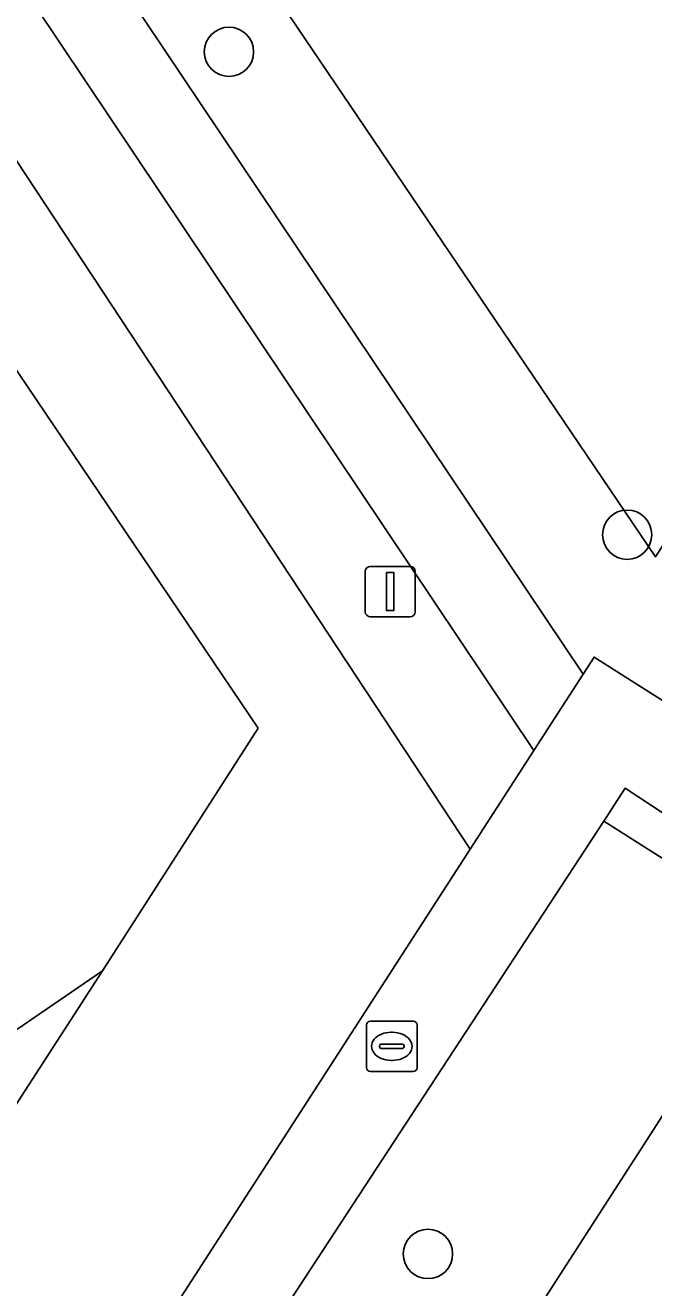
# Model space of a CAD drawing. Extents: x 158793 to 159888, y 384317 to 385256.
# Drawn here: x 158908.93 to 158921.4, y 384684.03 to 384709.07 of the extents above; entities that cross this region are included whole.
import ezdxf

# ---------------------------------------------------------------- set-up
doc = ezdxf.new("R2010")
doc.units = 0
for name, color, linetype in [('IMGEO_Berm_groen', 7, 'Continuous'), ('IMGEO_Boom', 7, 'Continuous'), ('IMGEO_Brandkraan', 7, 'Continuous'), ('IMGEO_Erf', 7, 'Continuous'), ('IMGEO_Groenvoorziening', 7, 'Continuous'), ('IMGEO_Lichtmast', 7, 'Continuous'), ('IMGEO_Pand', 7, 'Continuous'), ('IMGEO_Pand_overbouw', 7, 'Continuous'), ('IMGEO_Rijbaan_lokaal_open', 7, 'Continuous'), ('IMGEO_Voetpad_gesloten', 7, 'Continuous'), ('IMGEO_Voetpad_open', 7, 'Continuous')]:
    doc.layers.add(name, color=color, linetype=linetype)

msp = doc.modelspace()

# ---------------------------------------------------------------- linework, layer by layer
at = {"layer": 'IMGEO_Berm_groen'}
msp.add_lwpolyline([(158921.775, 384687.75), (158923.912, 384691.063), (158920.408, 384693.282), (158914.233, 384683.849), (158917.772, 384681.542)], close=True, dxfattribs=at)
at = {"layer": 'IMGEO_Boom'}
for centre in [(158912.976, 384708.542), (158920.874, 384698.965), (158916.923, 384684.7)]:
    msp.add_circle(centre, 0.489, dxfattribs=at)
at = {"layer": 'IMGEO_Brandkraan'}
for p, q in [((158915.78, 384689.318), (158916.632, 384689.318)), ((158915.705, 384688.392), (158915.705, 384689.244)), ((158916.193, 384689.098), (158916.218, 384689.098)), ((158916.706, 384689.244), (158916.706, 384688.392)), ((158915.964, 384688.812), (158915.964, 384688.824)), ((158916.007, 384688.861), (158916.405, 384688.861)), ((158916.448, 384688.824), (158916.448, 384688.812)), ((158916.402, 384688.775), (158916.004, 384688.775)), ((158916.216, 384688.538), (158916.191, 384688.538)), ((158916.632, 384688.318), (158915.78, 384688.318))]:
    msp.add_line(p, q, dxfattribs=at)
for points in [[(158915.78, 384689.318), (158916.632, 384689.318)], [(158915.705, 384688.392), (158915.705, 384689.244)], [(158916.706, 384689.244), (158916.706, 384688.392)], [(158916.632, 384688.318), (158915.78, 384688.318)]]:
    msp.add_lwpolyline(points, dxfattribs=at)
for centre, radius, start, end in [((158915.782, 384689.242), 0.0765, 91.552, 178.448), ((158915.782, 384689.242), 0.0765, 91.552, 178.448), ((158916.63, 384689.242), 0.0765, 1.552, 88.448), ((158916.63, 384689.242), 0.0765, 1.552, 88.448), ((158916.004, 384688.821), 0.0403, 85.8775, 175.7526), ((158916.001, 384688.811), 0.0366, 178.938, 274.7102), ((158916.405, 384688.818), 0.043, 264.8664, 352.4533), ((158916.409, 384688.823), 0.0386, 1.7309, 96.639), ((158915.782, 384688.394), 0.0765, 181.552, 268.448), ((158915.782, 384688.394), 0.0765, 181.552, 268.448), ((158916.63, 384688.394), 0.0765, 271.552, 358.448), ((158916.63, 384688.394), 0.0765, 271.552, 358.448)]:
    msp.add_arc(centre, radius, start, end, dxfattribs=at)
for centre, major_axis, ratio, start_param, end_param in [((158916.192, 384688.818), (-0.387, 0.002), 0.722429, 4.712389, 7.853982), ((158916.217, 384688.818), (-0.39, 0.002), 0.717154, 1.570796, 4.712389)]:
    msp.add_ellipse(centre, major_axis=major_axis, ratio=ratio, start_param=start_param, end_param=end_param, dxfattribs=at)
at = {"layer": 'IMGEO_Erf'}
for points in [[(158951.086, 384827.221), (158939.626, 384810.234), (158935.537, 384804.144), (158926.293, 384790.814), (158922.895, 384785.874), (158911.021, 384768.255), (158908.919, 384765.124), (158902.963, 384756.125), (158899.474, 384750.866), (158892.722, 384740.964), (158921.437, 384698.523), (158922.798, 384700.654), (158924.704, 384703.639), (158925.321, 384704.179), (158930.5, 384712.328), (158930.039, 384713.226), (158931.6, 384714.377), (158937.688, 384723.377), (158942.331, 384730.999), (158945.25, 384735.359)], [(158897.345, 384661.12), (158912.641, 384684.801), (158917.762, 384692.731), (158888.897, 384736.52), (158888.837, 384736.562), (158886.168, 384731.676), (158882.978, 384726.449), (158876.994, 384716.338), (158877.199, 384710.041), (158876.769, 384705.188), (158873.999, 384700.174), (158869.678, 384693.069), (158869.375, 384693.528), (158857.738, 384674.588)]]:
    msp.add_lwpolyline(points, dxfattribs=at)
msp.add_lwpolyline([(158902.626, 384692.231), (158906.795, 384695.035), (158903.921, 384699.332), (158907.229, 384704.487), (158913.554, 384695.127), (158910.468, 384690.318), (158905.968, 384687.242)], close=True, dxfattribs=at)
at = {"layer": 'IMGEO_Groenvoorziening'}
for points in [[(158899.474, 384750.866), (158898.193, 384752.685), (158897.889, 384752.896), (158891.624, 384743.655), (158892.649, 384742.981), (158890.664, 384739.928), (158891.203, 384739.123), (158893.901, 384735.12), (158920, 384696.198), (158920.219, 384696.537), (158921.771, 384695.549), (158924.407, 384699.588), (158922.798, 384700.654), (158921.437, 384698.523), (158892.722, 384740.964)], [(158892.825, 384733.792), (158888.897, 384736.52), (158917.762, 384692.731), (158919.023, 384694.684)]]:
    msp.add_lwpolyline(points, close=True, dxfattribs=at)
at = {"layer": 'IMGEO_Lichtmast'}
for p, q in [((158915.779, 384698.337), (158916.569, 384698.337)), ((158916.569, 384698.337), (158915.779, 384698.337)), ((158915.679, 384697.437), (158915.679, 384698.237)), ((158915.679, 384698.237), (158915.679, 384697.437)), ((158916.669, 384698.237), (158916.669, 384697.437)), ((158916.669, 384697.437), (158916.669, 384698.237)), ((158916.569, 384697.337), (158915.779, 384697.337)), ((158915.779, 384697.337), (158916.569, 384697.337))]:
    msp.add_line(p, q, dxfattribs=at)
msp.add_lwpolyline([(158916.099, 384698.212), (158916.249, 384698.212), (158916.249, 384697.462), (158916.099, 384697.462), (158916.099, 384698.212)], dxfattribs=at)
for centre, start, end in [((158915.779, 384698.237), 90, 180), ((158915.779, 384698.237), 90, 180), ((158916.569, 384698.237), 0, 90), ((158916.569, 384698.237), 360, 90), ((158915.779, 384697.437), 180, 270), ((158915.779, 384697.437), 180, 270), ((158916.569, 384697.437), 270, 0), ((158916.569, 384697.437), 270, 0)]:
    msp.add_arc(centre, 0.1, start, end, dxfattribs=at)
at = {"layer": 'IMGEO_Pand'}
msp.add_lwpolyline([(158910.468, 384690.318), (158913.554, 384695.127), (158907.229, 384704.487), (158903.921, 384699.332), (158906.795, 384695.035), (158902.626, 384692.231), (158905.968, 384687.242)], close=True, dxfattribs=at)
at = {"layer": 'IMGEO_Pand_overbouw'}
msp.add_lwpolyline([(158910.468, 384690.318), (158905.968, 384687.242), (158907.261, 384685.366)], close=True, dxfattribs=at)
at = {"layer": 'IMGEO_Rijbaan_lokaal_open'}
msp.add_lwpolyline([(158920.897, 384677.203), (158925.966, 384685.017), (158921.775, 384687.75), (158917.772, 384681.542), (158911.358, 384671.629), (158911.309, 384671.553), (158904.546, 384661.066), (158902.408, 384657.762), (158894.078, 384644.875)], dxfattribs=at)
at = {"layer": 'IMGEO_Voetpad_gesloten'}
msp.add_lwpolyline([(158893.901, 384735.12), (158891.203, 384739.123), (158890.664, 384739.928), (158889.689, 384738.429), (158890.519, 384737.206), (158892.46, 384734.337), (158892.825, 384733.792), (158919.023, 384694.684), (158920, 384696.198)], close=True, dxfattribs=at)
at = {"layer": 'IMGEO_Voetpad_open'}
for points in [[(158945.25, 384735.359), (158942.331, 384730.999), (158943.308, 384731.203), (158944.331, 384730.562), (158926.304, 384702.596), (158924.704, 384703.639), (158922.798, 384700.654), (158924.407, 384699.588), (158921.771, 384695.549), (158920.219, 384696.537), (158920, 384696.198), (158919.023, 384694.684), (158917.762, 384692.731), (158912.641, 384684.801), (158897.345, 384661.12)], [(158914.233, 384683.849), (158920.408, 384693.282), (158920.837, 384693.937), (158922.343, 384692.949), (158923.339, 384694.48), (158925.981, 384698.541), (158927.919, 384697.276), (158929.826, 384700.232), (158927.819, 384701.473), (158945.951, 384729.508)]]:
    msp.add_lwpolyline(points, dxfattribs=at)
msp.add_lwpolyline([(158925.313, 384693.235), (158923.339, 384694.48), (158922.343, 384692.949), (158920.837, 384693.937), (158920.408, 384693.282), (158923.912, 384691.063)], close=True, dxfattribs=at)

doc.saveas('drawing.dxf')
